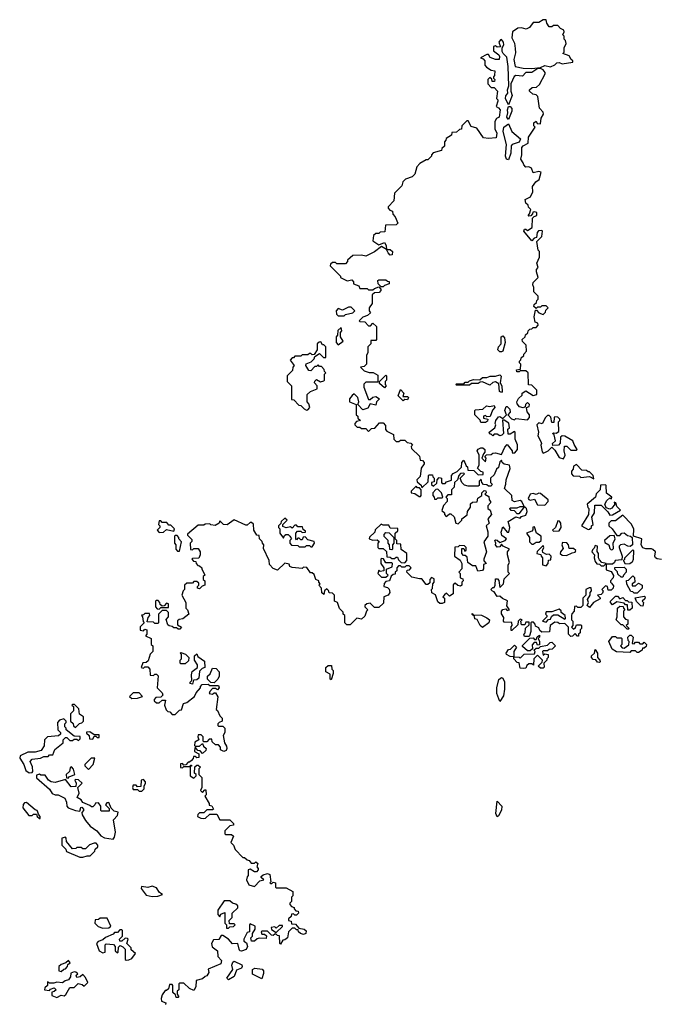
# Model space of a CAD drawing. Extents: x 2472589 to 2662339, y 701009 to 849030.
# Tile 309 of 406: x 2605178 to 2609595, y 709434 to 716250. Entities that reach past the tile are written whole.
import ezdxf

# ---------------------------------------------------------------- set-up
doc = ezdxf.new("R2010")
doc.units = 0

msp = doc.modelspace()

# ---------------------------------------------------------------- linework, layer by layer
at = {"layer": '0CON05XD'}
for points in [[(2608725, 715912.5), (2608785, 715920), (2608815, 715932.5), (2608856.1, 715923.9), (2608885, 715937.5), (2608898.3, 715951.7), (2608915, 715952.5), (2608935, 715943.3), (2609010, 715955), (2609010, 715965), (2608997.5, 715975), (2608985, 716000), (2608940, 716015), (2608950, 716025), (2608950, 716055), (2608962.5, 716085), (2608960, 716105), (2608950, 716115), (2608950, 716135), (2608940, 716145), (2608950, 716165), (2608948.3, 716178.3), (2608925, 716190), (2608905, 716210), (2608875, 716210), (2608865, 716200), (2608845, 716200), (2608830, 716225), (2608825, 716250), (2608805, 716250), (2608775, 716230), (2608735, 716230), (2608710, 716195), (2608686.4, 716183.6), (2608655, 716192.5), (2608628.3, 716191.7), (2608592.5, 716165), (2608586.7, 716125), (2608606.4, 716086.4), (2608611.2, 716051.2), (2608611.7, 716021.7), (2608602, 715975), (2608610, 715925), (2608665, 715913.8), (2608725, 715912.5)], [(2607965, 713010), (2608008.3, 713051.7), (2608010, 713095), (2608015, 713100), (2608038.3, 713098.3), (2608040, 713085), (2608050, 713075), (2608048.3, 713051.7), (2608030, 713045), (2608031.7, 713031.7), (2608045, 713020), (2608068.3, 713041.7), (2608070, 713065), (2608085, 713080), (2608100, 713075), (2608100, 713045), (2608105, 713040), (2608125, 713040), (2608135, 713050), (2608168.3, 713061.7), (2608170, 713095), (2608180.7, 713109.3), (2608208.3, 713121.7), (2608238.3, 713151.7), (2608240, 713185), (2608255, 713200), (2608271.7, 713161.7), (2608280, 713155), (2608281.7, 713131.7), (2608325, 713130), (2608355, 713100), (2608388.3, 713101.7), (2608388.3, 713118.3), (2608371.7, 713121.7), (2608350, 713145), (2608360, 713165), (2608360, 713235), (2608347.5, 713265), (2608353.6, 713276.4), (2608373, 713287), (2608387, 713287), (2608400, 713275), (2608400, 713255), (2608390, 713245), (2608380, 713215), (2608405, 713190), (2608410, 713215), (2608400, 713225), (2608411.7, 713238.3), (2608445, 713240), (2608455, 713250), (2608475, 713252.5), (2608515, 713240), (2608539.3, 713290.7), (2608555, 713310), (2608590, 713265), (2608590, 713255), (2608595, 713250), (2608608.3, 713251.7), (2608627.5, 713275), (2608627, 713307), (2608610, 713345), (2608610, 713395), (2608605, 713400), (2608575, 713380), (2608561.7, 713381.7), (2608560, 713415), (2608570, 713425), (2608566.4, 713456.4), (2608535, 713477.5), (2608523, 713477), (2608530, 713385), (2608517, 713373), (2608505, 713370), (2608485, 713380), (2608465, 713380), (2608455, 713370), (2608445, 713380), (2608435, 713380), (2608430, 713395), (2608470, 713425), (2608477.5, 713445), (2608472.5, 713455), (2608477.5, 713475), (2608495, 713500), (2608505, 713502.5), (2608525, 713490), (2608550, 713515), (2608538.8, 713545), (2608548.3, 713571.7), (2608555, 713572.5), (2608573.6, 713553.6), (2608576.4, 713533.6), (2608560, 713515), (2608585, 713487.5), (2608605, 713480), (2608615, 713490), (2608695, 713480), (2608710, 713495), (2608710, 713515), (2608692.5, 713535), (2608690, 713565), (2608708.3, 713571.7), (2608710, 713585), (2608695, 713600), (2608683, 713587), (2608680, 713570), (2608665, 713562.5), (2608639.3, 713569.3), (2608625, 713590), (2608622.5, 713605), (2608633, 713627), (2608658.3, 713651.7), (2608660, 713665), (2608685, 713680), (2608735, 713647.5), (2608760, 713655), (2608760, 713685), (2608725, 713720), (2608703, 713723), (2608700, 713805), (2608685, 713820), (2608645, 713820), (2608637, 713813), (2608623, 713813), (2608620, 713825), (2608648.3, 713831.7), (2608650, 713865), (2608640, 713875), (2608640, 713885), (2608650, 713895), (2608651.7, 713908.3), (2608670, 713925), (2608670, 713935), (2608690, 713955), (2608687, 713997), (2608661.7, 714021.7), (2608660, 714035), (2608680, 714055), (2608681.7, 714068.3), (2608698.3, 714081.7), (2608700, 714095), (2608711.7, 714108.3), (2608725, 714110), (2608735, 714120), (2608755, 714120), (2608770, 714135), (2608768.3, 714148.3), (2608750, 714155), (2608742.5, 714192.5), (2608751.7, 714238.3), (2608758.3, 714238.3), (2608775, 714220), (2608805, 714210), (2608820, 714225), (2608821.7, 714238.3), (2608840, 714255), (2608825, 714270), (2608795, 714270), (2608785, 714260), (2608765, 714260), (2608755, 714250), (2608740, 714265), (2608741.7, 714278.3), (2608758.3, 714291.7), (2608760, 714305), (2608770, 714315), (2608770, 714335), (2608740, 714365), (2608740, 714395), (2608732.5, 714415), (2608735, 714430), (2608770, 714465), (2608757.5, 714505), (2608758.3, 714521.7), (2608770, 714535), (2608760, 714565), (2608780, 714605), (2608780, 714645), (2608770, 714655), (2608760, 714715), (2608795, 714750), (2608800, 714785), (2608795, 714790), (2608771.7, 714788.3), (2608762.5, 714777.5), (2608758.3, 714741.7), (2608741.7, 714738.3), (2608725, 714720), (2608670, 714785), (2608675, 714800), (2608685, 714800), (2608695, 714790), (2608728.3, 714811.7), (2608730, 714875), (2608741.7, 714888.3), (2608760, 714895), (2608760, 714915), (2608745, 714920), (2608731.7, 714918.3), (2608730, 714905), (2608718.3, 714891.7), (2608705, 714890), (2608700, 714895), (2608710, 714905), (2608720, 714935), (2608701.7, 714951.7), (2608700, 714965), (2608685, 714980), (2608680, 715005), (2608717, 715023), (2608731.7, 715058.3), (2608730, 715095), (2608753.3, 715126.7), (2608777, 715143), (2608790, 715195), (2608775, 715200), (2608735, 715190), (2608723, 715223), (2608705, 715232.5), (2608685, 715230), (2608670, 715245), (2608665, 715260), (2608650, 715285), (2608657.5, 715315), (2608657.5, 715365), (2608665, 715377.5), (2608700, 715395), (2608703, 715437), (2608750, 715505), (2608740, 715515), (2608740, 715535), (2608755, 715547.5), (2608761.7, 715531.7), (2608785, 715530), (2608791.2, 715568.8), (2608807.5, 715595), (2608805, 715610), (2608778.3, 715638.3), (2608768.3, 715718.3), (2608755, 715730), (2608733.6, 715733.6), (2608710, 715755), (2608710, 715765), (2608728.3, 715781.7), (2608757.5, 715782.5), (2608778.3, 715801.7), (2608817.5, 715875), (2608817.5, 715885), (2608805, 715902.5), (2608785, 715912.5), (2608768.3, 715911.7), (2608726.4, 715883.6), (2608685, 715883.3), (2608661.7, 715858.3), (2608615, 715864), (2608602.9, 715857.1), (2608580, 715805), (2608580, 715755), (2608590, 715725), (2608565, 715660), (2608543.3, 715705), (2608546.4, 715723.6), (2608559.3, 715740.7), (2608557.5, 715765), (2608567.5, 715792.5), (2608562.5, 715925), (2608551.7, 715991.7), (2608526.2, 716016.2), (2608520.7, 716030.7), (2608520, 716055), (2608532.5, 716075), (2608530, 716095), (2608515, 716112.5), (2608508.3, 716111.7), (2608497.5, 716095), (2608508.3, 716061.7), (2608485, 716060), (2608475, 716070), (2608460, 716065), (2608460, 716035), (2608497, 716007), (2608502.5, 715995), (2608500, 715975), (2608475, 715973.3), (2608438.3, 715988.3), (2608425, 716010), (2608415, 716010), (2608370, 715985), (2608388.3, 715978.3), (2608400, 715965), (2608400, 715935), (2608411.7, 715921.7), (2608445, 715900), (2608470, 715895), (2608467, 715863), (2608460, 715855), (2608460, 715845), (2608470, 715835), (2608468.3, 715821.7), (2608451.7, 715821.7), (2608448.3, 715838.3), (2608435, 715850), (2608420, 715835), (2608420, 715805), (2608445, 715780), (2608465, 715780), (2608487.5, 715755), (2608480, 715705), (2608490, 715695), (2608490, 715685), (2608478.3, 715648.3), (2608495, 715640), (2608506.7, 715625), (2608500, 715575), (2608480, 715565), (2608470, 715545), (2608470, 715495), (2608482.5, 715465), (2608478.3, 715431.7), (2608425, 715426.7), (2608391.7, 715431.7), (2608345, 715500), (2608305, 715510), (2608285, 715550), (2608275, 715550), (2608240, 715515), (2608238.3, 715491.7), (2608225, 715490), (2608205, 715472.5), (2608171.7, 715468.3), (2608168.3, 715451.7), (2608131.7, 715428.3), (2608130, 715415), (2608120, 715405), (2608120, 715375), (2608101.7, 715358.3), (2608100, 715345), (2608041.7, 715328.3), (2608030, 715315), (2608030, 715305), (2608005, 715280), (2607995, 715280), (2607950, 715255), (2607928.3, 715231.7), (2607915, 715180), (2607897, 715163), (2607850, 715145), (2607833, 715127), (2607825, 715100), (2607775, 715050), (2607770, 714995), (2607730, 714955), (2607730, 714945), (2607741.7, 714931.7), (2607760, 714925), (2607763, 714903), (2607780, 714885), (2607798.3, 714841.7), (2607785, 714830), (2607711.7, 714828.3), (2607708.3, 714781.7), (2607675, 714780), (2607665, 714770), (2607645, 714770), (2607630, 714755), (2607625, 714720), (2607665, 714692.5), (2607705, 714707.5), (2607717, 714687), (2607720, 714660), (2607745, 714660), (2607760, 714645), (2607758.3, 714621.7), (2607745, 714620), (2607730, 714635), (2607720, 714660), (2607685, 714680), (2607635, 714642.5), (2607577, 714613), (2607545, 714620), (2607485, 714617.5), (2607450, 714585), (2607450, 714575), (2607435, 714560), (2607375, 714560), (2607365, 714570), (2607345, 714570), (2607331.7, 714558.3), (2607330, 714545), (2607400, 714475), (2607400, 714465), (2607447, 714443), (2607478.3, 714448.3), (2607490, 714435), (2607491.7, 714421.7), (2607528.3, 714408.3), (2607535, 714390), (2607585, 714390), (2607595, 714380), (2607625, 714380), (2607635, 714390), (2607665, 714400), (2607680, 714385), (2607680, 714375), (2607668.3, 714361.7), (2607635, 714360), (2607620, 714345), (2607620, 714285), (2607600, 714255), (2607600, 714235), (2607608.3, 714221.7), (2607588.3, 714201.7), (2607555, 714190), (2607530, 714165), (2607535, 714160), (2607568.3, 714158.3), (2607595, 714130), (2607608.3, 714131.7), (2607625, 714150), (2607650, 714125), (2607650, 714035), (2607645, 714030), (2607611.7, 714028.3), (2607610, 714005), (2607590, 713985), (2607590, 713945), (2607580, 713925), (2607580, 713865), (2607565, 713850), (2607540, 713845), (2607565, 713820), (2607598.3, 713808.3), (2607627.5, 713807.5), (2607658.3, 713788.3), (2607658.3, 713741.7), (2607575, 713740), (2607563, 713727), (2607562.5, 713705), (2607595, 713620), (2607605, 713620), (2607623.9, 713636.1), (2607645, 713642.5), (2607670, 713625), (2607650, 713605), (2607645, 713582.5), (2607605, 713590), (2607589.3, 713560.7), (2607555, 713550), (2607520, 713585), (2607527.5, 713605), (2607520, 713635), (2607495, 713660), (2607480.7, 713649.3), (2607462.5, 713625), (2607462.5, 713605), (2607510, 713585), (2607510, 713515), (2607520, 713505), (2607521.7, 713491.7), (2607540, 713475), (2607511.7, 713468.3), (2607500, 713455), (2607500, 713445), (2607515, 713430), (2607535, 713430), (2607545, 713420), (2607575, 713420), (2607595, 713400), (2607615, 713420), (2607638.3, 713421.7), (2607671.7, 713458.3), (2607695, 713460), (2607711.7, 713441.7), (2607713, 713413), (2607721.7, 713401.7), (2607768.3, 713378.3), (2607770, 713345), (2607785, 713330), (2607805, 713330), (2607815, 713340), (2607845, 713340), (2607863, 713323), (2607888.3, 713318.3), (2607900, 713305), (2607890, 713295), (2607891.7, 713281.7), (2607948.3, 713228.3), (2607951.7, 713201.7), (2607968.3, 713198.3), (2607980, 713185), (2607980, 713175), (2607960, 713145), (2607951.7, 713088.3), (2607930, 713065), (2607931.7, 713051.7), (2607958.3, 713028.3), (2607965, 713010)], [(2608565, 715560), (2608553.3, 715575), (2608560, 715605), (2608557.5, 715625), (2608565, 715650), (2608575, 715650), (2608587.5, 715635), (2608586.7, 715616.7), (2608565, 715560)], [(2608565, 715280), (2608550, 715285), (2608543.3, 715305), (2608550, 715385), (2608526.2, 715475), (2608532.5, 715505), (2608565, 715530), (2608586.7, 715475), (2608647.5, 715425), (2608638.3, 715401.7), (2608590, 715385), (2608583, 715377), (2608580, 715325), (2608565, 715280)], [(2607695, 714400), (2607681.7, 714401.7), (2607661.7, 714421.7), (2607660, 714445), (2607665, 714450), (2607715, 714450), (2607725, 714440), (2607738.3, 714438.3), (2607738.3, 714421.7), (2607705, 714410), (2607695, 714400)], [(2607425, 714200), (2607435, 714210), (2607485, 714220), (2607500, 714235), (2607475, 714260), (2607455, 714260), (2607415, 714240), (2607385, 714250), (2607370, 714235), (2607371.7, 714211.7), (2607385, 714200), (2607425, 714200)], [(2607385, 714000), (2607420, 714025), (2607400, 714055), (2607400, 714085), (2607410, 714095), (2607405, 714120), (2607381.7, 714098.3), (2607380, 714065), (2607370, 714055), (2607370, 714015), (2607385, 714000)], [(2607165, 713547.5), (2607175, 713550), (2607187.5, 713565), (2607181.7, 713591.7), (2607170, 713605), (2607170, 713655), (2607193, 713677), (2607240, 713695), (2607240, 713715), (2607220, 713735), (2607221.7, 713748.3), (2607235, 713760), (2607262.5, 713742.5), (2607285, 713750), (2607290, 713755), (2607290, 713795), (2607300, 713805), (2607290, 713815), (2607288.3, 713828.3), (2607268.3, 713848.3), (2607255, 713850), (2607245, 713860), (2607235, 713850), (2607221.7, 713848.3), (2607195, 713820), (2607181.7, 713821.7), (2607160, 713855), (2607161.7, 713868.3), (2607198.3, 713881.7), (2607218.3, 713901.7), (2607221.7, 713918.3), (2607255, 713940), (2607281.7, 713911.7), (2607298.3, 713911.7), (2607300, 713985), (2607285, 714000), (2607275, 714000), (2607265, 714020), (2607251.7, 714018.3), (2607240, 714005), (2607240, 713965), (2607218.3, 713931.7), (2607205, 713930), (2607195, 713940), (2607185, 713940), (2607175, 713930), (2607135, 713930), (2607125, 713920), (2607085, 713920), (2607075, 713910), (2607065, 713910), (2607053, 713893), (2607080, 713855), (2607070, 713845), (2607068.3, 713821.7), (2607030, 713785), (2607030, 713745), (2607060, 713715), (2607061.7, 713621.7), (2607078.3, 713618.3), (2607111.7, 713581.7), (2607125, 713580), (2607150, 713555), (2607165, 713547.5)], [(2608515, 713950), (2608505, 713950), (2608490, 713965), (2608494.1, 713985.9), (2608512.5, 714005), (2608512.5, 714055), (2608525, 714062.5), (2608537.3, 714047.3), (2608540, 714015), (2608523.8, 713956.2), (2608515, 713950)], [(2607705, 713702.5), (2607671.7, 713731.7), (2607670, 713745), (2607715, 713790), (2607720, 713785), (2607720, 713755), (2607710, 713745), (2607710, 713725), (2607717.5, 713715), (2607705, 713702.5)], [(2608515, 713670), (2608502.5, 713675), (2608498.3, 713728.3), (2608475, 713742.5), (2608455, 713737.5), (2608435, 713720), (2608385, 713742.5), (2608368.3, 713741.7), (2608355, 713732.5), (2608308.3, 713731.7), (2608295, 713720), (2608205, 713720), (2608200, 713725), (2608205, 713730), (2608255, 713730), (2608265, 713740), (2608285, 713740), (2608295, 713750), (2608320.7, 713759.3), (2608365, 713757.5), (2608385, 713772.5), (2608415, 713772.5), (2608437, 713783), (2608475, 713782.5), (2608505, 713792.5), (2608513, 713783), (2608507.5, 713735), (2608517.5, 713715), (2608520, 713675), (2608515, 713670)], [(2607835, 713612.5), (2607800, 713645), (2607815, 713690), (2607840, 713665), (2607831.7, 713641.7), (2607865, 713642.5), (2607872.5, 713635), (2607865, 713617.5), (2607845, 713620), (2607835, 713612.5)], [(2608371.7, 713461.7), (2608368.3, 713478.3), (2608330, 713515), (2608330, 713545), (2608335, 713550), (2608387, 713553), (2608412.5, 713577.5), (2608435, 713572.5), (2608465, 713580), (2608470, 713565), (2608453, 713547), (2608436.4, 713503.6), (2608415, 713500), (2608405, 713510), (2608390, 713505), (2608391.7, 713491.7), (2608420, 713485), (2608418.3, 713471.7), (2608405, 713462.5), (2608371.7, 713461.7)], [(2608945, 713210), (2608957.5, 713235), (2608950, 713265), (2608951.7, 713298.3), (2608968.3, 713298.3), (2608995, 713270), (2609035, 713270), (2609040, 713275), (2609018.3, 713308.3), (2609010, 713335), (2608955, 713367.5), (2608935, 713370), (2608925, 713360), (2608921.7, 713318.3), (2608910, 713305), (2608871.7, 713301.7), (2608870, 713315), (2608890, 713335), (2608880, 713375), (2608870, 713385), (2608875, 713390), (2608895, 713387.5), (2608911.7, 713398.3), (2608910, 713465), (2608920, 713475), (2608920, 713485), (2608905, 713497.5), (2608885, 713500), (2608880, 713495), (2608878.3, 713461.7), (2608865, 713462.5), (2608858.3, 713498.3), (2608845, 713510), (2608835, 713510), (2608820, 713495), (2608798.3, 713451.7), (2608775, 713460), (2608760, 713445), (2608772.5, 713395), (2608768.3, 713368.3), (2608789.3, 713329.3), (2608792.5, 713315), (2608787.5, 713305), (2608798.3, 713258.3), (2608805, 713250), (2608817, 713253), (2608840, 713265), (2608865, 713290), (2608885, 713270), (2608915, 713220), (2608945, 713210)], [(2609625, 712512.5), (2609595, 712516.7), (2609582.5, 712525), (2609577.5, 712535), (2609582.5, 712565), (2609565, 712582.5), (2609555, 712587.5), (2609515, 712586), (2609494.2, 712594.2), (2609483.3, 712615), (2609486.7, 712656.7), (2609430, 712675), (2609433, 712723), (2609417, 712757), (2609355, 712820), (2609305, 712780), (2609275, 712780), (2609260, 712765), (2609260, 712745), (2609282.5, 712725), (2609315, 712680), (2609335, 712680), (2609350, 712695), (2609365, 712697.5), (2609388.3, 712678.3), (2609410, 712675), (2609420, 712665), (2609422.5, 712615), (2609406.7, 712603.3), (2609390, 712605), (2609365, 712620), (2609340, 712615), (2609330, 712605), (2609330, 712595), (2609352.5, 712535), (2609348.3, 712511.7), (2609303, 712507), (2609298.3, 712491.7), (2609285, 712480), (2609240, 712480), (2609241.7, 712441.7), (2609275, 712430), (2609291.7, 712401.7), (2609290, 712385), (2609270, 712365), (2609270, 712355), (2609278.3, 712348.3), (2609291.7, 712331.7), (2609290, 712315), (2609275, 712300), (2609255, 712300), (2609250, 712325), (2609235, 712330), (2609210, 712305), (2609220, 712295), (2609215, 712280), (2609205, 712270), (2609180, 712265), (2609198.3, 712248.3), (2609198.3, 712241.7), (2609153.6, 712216.4), (2609125, 712180), (2609110, 712195), (2609117.5, 712215), (2609112.5, 712235), (2609130, 712265), (2609130, 712285), (2609140, 712295), (2609137.5, 712317.5), (2609123, 712317), (2609100, 712305), (2609100, 712265), (2609080, 712245), (2609080, 712195), (2609065, 712180), (2609045, 712180), (2609035, 712190), (2609021.7, 712188.3), (2609020, 712155), (2609003, 712137), (2609000, 712125), (2609000, 712095), (2609010, 712085), (2609010, 712055), (2609000, 712045), (2609015, 712030), (2609028.3, 712041.7), (2609035, 712060), (2609065, 712060), (2609070, 712055), (2609070, 712035), (2609060, 712025), (2609060, 712005), (2609050, 711995), (2609048.3, 711981.7), (2609041.7, 711981.7), (2609025, 712000), (2609008.3, 711981.7), (2608995, 711980), (2608980, 711995), (2608980, 712045), (2608955, 712070), (2608918.3, 712068.3), (2608905, 712077.5), (2608885, 712080), (2608853, 712057), (2608848.3, 712011.7), (2608795, 712010), (2608781.7, 712021.7), (2608775, 712040), (2608751.7, 712051.7), (2608750, 712065), (2608738.3, 712078.3), (2608725, 712080), (2608720, 712075), (2608720, 712015), (2608710, 711985), (2608705, 711980), (2608675, 711980), (2608670, 711995), (2608680, 712005), (2608682.5, 712037.5), (2608708.3, 712061.7), (2608708.3, 712078.3), (2608685, 712080), (2608678.3, 712061.7), (2608655, 712060), (2608650, 712085), (2608660, 712095), (2608645, 712100), (2608630, 712085), (2608628.3, 712061.7), (2608588.3, 712021.7), (2608581.7, 712021.7), (2608583, 712047), (2608590, 712055), (2608587, 712077), (2608535, 712080), (2608530, 712085), (2608531.7, 712111.7), (2608516.4, 712136.4), (2608516.7, 712155), (2608525, 712167.5), (2608545, 712172.5), (2608555, 712160), (2608570, 712165), (2608552.5, 712192.5), (2608557.5, 712227.5), (2608523, 712243), (2608505, 712260), (2608485, 712257.5), (2608465, 712290), (2608453, 712293), (2608442.5, 712305), (2608455, 712320), (2608465, 712320), (2608472.5, 712335), (2608475, 712380), (2608488.3, 712378.3), (2608497, 712367), (2608505, 712320), (2608530, 712345), (2608535, 712380), (2608570, 712415), (2608562.5, 712425), (2608562.5, 712475), (2608571.7, 712491.7), (2608557.5, 712545), (2608557.5, 712565), (2608570, 712585), (2608526.4, 712606.4), (2608515, 712620), (2608505, 712600), (2608485, 712597.5), (2608473.6, 712613.6), (2608476.7, 712626.7), (2608470, 712645), (2608475, 712650), (2608485, 712646.7), (2608505, 712630), (2608540, 712645), (2608550, 712655), (2608518.8, 712678.8), (2608512.5, 712702.5), (2608525, 712740), (2608555, 712702.5), (2608567, 712703), (2608572.5, 712735), (2608562.5, 712775), (2608615, 712807.5), (2608645, 712800), (2608655, 712810), (2608685, 712820), (2608693.3, 712845), (2608690, 712865), (2608675, 712880), (2608635, 712830), (2608625, 712830), (2608605, 712850), (2608581.7, 712851.7), (2608572.5, 712865), (2608575, 712870), (2608625, 712870), (2608645, 712880), (2608670, 712880), (2608670, 712885), (2608657.5, 712915), (2608645, 712922.5), (2608605, 712912.5), (2608590.7, 712920.7), (2608587.5, 712955), (2608537.5, 713005), (2608546.7, 713035), (2608547.5, 713065), (2608576.4, 713143.6), (2608570, 713165), (2608534, 713174), (2608520, 713185), (2608515, 713200), (2608505, 713190), (2608495, 713150), (2608481.7, 713138.3), (2608465, 713100), (2608440, 713075), (2608440, 713045), (2608450, 713035), (2608445, 713020), (2608425, 713020), (2608415, 713030), (2608391.7, 713031.7), (2608380, 713045), (2608375, 713070), (2608360, 713055), (2608360, 713025), (2608355, 713020), (2608285, 713020), (2608258.3, 713028.3), (2608240, 713045), (2608230, 713075), (2608260, 713105), (2608255, 713110), (2608231.7, 713108.3), (2608220, 713095), (2608210, 713065), (2608190, 713045), (2608187, 713013), (2608170, 712995), (2608168.3, 712961.7), (2608145, 712960), (2608130, 712945), (2608140, 712935), (2608140, 712915), (2608113, 712887), (2608102.5, 712852.5), (2608120, 712835), (2608120, 712825), (2608131.7, 712811.7), (2608141.7, 712818.3)], [(2609155, 713072.5), (2609150, 713095), (2609125, 713120), (2609115, 713120), (2609105, 713130), (2609071.7, 713131.7), (2609035, 713170), (2609015, 713160), (2609011.7, 713138.3), (2609000, 713125), (2609000, 713105), (2609013, 713093), (2609055, 713090), (2609065, 713080), (2609125, 713087.5), (2609155, 713072.5)], [(2608141.7, 712818.3), (2608155, 712830), (2608165, 712830), (2608188.3, 712808.3), (2608200, 712765), (2608215, 712760), (2608240, 712785), (2608240, 712795), (2608277, 712823), (2608280, 712845), (2608300, 712875), (2608301.7, 712898.3), (2608315, 712910), (2608348.3, 712911.7), (2608351.7, 712938.3), (2608380, 712955), (2608380, 712975), (2608395, 712990), (2608408.3, 712988.3), (2608410, 712975), (2608400, 712965), (2608428.3, 712948.3), (2608430, 712925), (2608440, 712915), (2608440, 712905), (2608420, 712885), (2608420, 712865), (2608437.5, 712855), (2608447.5, 712825), (2608420, 712795), (2608430, 712765), (2608410, 712745), (2608420, 712705), (2608420, 712675), (2608393.3, 712635), (2608412.5, 712565), (2608392.5, 712515), (2608393, 712503), (2608410, 712485), (2608391.7, 712478.3), (2608391.7, 712448.3), (2608383, 712437), (2608351.7, 712431.7), (2608338.3, 712468.3), (2608315, 712470), (2608281.7, 712491.7), (2608278.3, 712528.3), (2608265, 712540), (2608251.7, 712541.7), (2608240, 712555), (2608241.7, 712588.3), (2608255, 712590), (2608261.7, 712571.7), (2608270, 712575), (2608270, 712595), (2608258.3, 712608.3), (2608225, 712610), (2608215, 712600), (2608191.7, 712598.3), (2608190, 712535), (2608228.3, 712508.3), (2608240, 712485), (2608241.7, 712448.3), (2608220, 712425), (2608230, 712415), (2608230, 712385), (2608248.3, 712378.3), (2608250, 712365), (2608240, 712355), (2608240, 712335), (2608231.7, 712328.3), (2608213, 712333), (2608195, 712350), (2608181.7, 712338.3), (2608180, 712275), (2608155, 712260), (2608135, 712280), (2608121.7, 712268.3), (2608110, 712255), (2608120, 712245), (2608120, 712215), (2608105, 712207.5), (2608088.3, 712208.3), (2608075, 712220), (2608058.3, 712268.3), (2608033, 712283), (2608030, 712305), (2608037, 712313), (2608040, 712345), (2608050, 712355), (2608048.3, 712378.3), (2608031.7, 712388.3), (2608020, 712375), (2608018.3, 712351.7), (2608005, 712340), (2607995, 712340), (2607965, 712380), (2607948.3, 712378.3), (2607895, 712390), (2607860, 712425), (2607861.7, 712438.3), (2607878.3, 712441.7), (2607890, 712455), (2607875, 712470), (2607855, 712470), (2607845, 712460), (2607825, 712460), (2607815, 712470), (2607801.7, 712468.3), (2607790, 712455), (2607790, 712435), (2607780, 712425), (2607778.3, 712411.7), (2607765, 712410), (2607751.7, 712398.3), (2607740, 712365), (2607715, 712360), (2607703, 712347), (2607700, 712325), (2607725, 712320), (2607736.7, 712306.7), (2607742.5, 712285), (2607730, 712265), (2607700, 712255), (2607698.3, 712211.7), (2607665, 712180), (2607635, 712180), (2607605, 712210), (2607583, 712207), (2607570, 712195), (2607570, 712185), (2607590, 712165), (2607580, 712155), (2607568.3, 712121.7), (2607545, 712100), (2607513, 712107), (2607468.3, 712061.7), (2607445, 712060), (2607430, 712075), (2607430, 712125), (2607420, 712135), (2607418.3, 712148.3), (2607393, 712173), (2607380, 712215), (2607360, 712225), (2607360, 712265), (2607345, 712280), (2607321.7, 712281.7), (2607318.3, 712298.3), (2607305, 712310), (2607290, 712295), (2607285, 712270), (2607271.7, 712281.7), (2607270, 712315), (2607250, 712335), (2607260, 712345), (2607250, 712355), (2607250, 712365), (2607230, 712375), (2607218.3, 712408.3), (2607205, 712420), (2607191.7, 712421.7), (2607168.3, 712458.3), (2607145, 712460), (2607135, 712450), (2607065, 712457.5), (2607050, 712465), (2607045, 712480), (2607015, 712487.5), (2606965, 712440), (2606935, 712450), (2606908.3, 712478.3), (2606907, 712507), (2606868.3, 712588.3), (2606870, 712615), (2606860, 712625), (2606858.3, 712638.3), (2606840, 712655), (2606838.3, 712678.3), (2606821.7, 712681.7), (2606800, 712715), (2606798.3, 712758.3), (2606785, 712770), (2606775, 712770), (2606755, 712750), (2606745, 712750), (2606665, 712787.5), (2606615, 712752.5), (2606590, 712755), (2606565, 712780), (2606560, 712765), (2606531.7, 712748.3), (2606503, 712753), (2606495, 712760), (2606463, 712757), (2606455, 712750), (2606415, 712750), (2606341.7, 712688.3), (2606341.7, 712681.7), (2606371.7, 712651.7), (2606371.7, 712638.3), (2606360, 712625), (2606361.7, 712581.7), (2606375, 712580), (2606385, 712590), (2606415, 712590), (2606427.5, 712565), (2606427.5, 712545), (2606418.3, 712521.7), (2606375, 712520), (2606370, 712515), (2606381.7, 712501.7), (2606398.3, 712498.3), (2606400, 712485), (2606411.7, 712471.7), (2606425, 712470), (2606440, 712455), (2606440, 712445), (2606457, 712417), (2606460, 712405), (2606450, 712395), (2606450, 712375), (2606460, 712365), (2606460, 712335), (2606441.7, 712328.3), (2606425, 712310), (2606410, 712315), (2606410, 712325), (2606420, 712335), (2606418.3, 712348.3), (2606405, 712360), (2606385, 712360), (2606375, 712350), (2606335, 712350), (2606320, 712335), (2606320, 712305), (2606310, 712295), (2606302.5, 712265), (2606330, 712215), (2606330, 712175), (2606340, 712165), (2606350, 712135), (2606308.3, 712101.7), (2606283, 712097), (2606271.7, 712088.3), (2606271.7, 712061.7), (2606300, 712045), (2606288.3, 712031.7), (2606275, 712030), (2606265, 712040), (2606245, 712040), (2606235, 712050), (2606213, 712053), (2606205, 712060), (2606192.5, 712097.5), (2606210, 712115), (2606210, 712145), (2606195, 712160), (2606165, 712160), (2606140, 712135), (2606140, 712075), (2606135, 712070), (2606115, 712070), (2606105, 712080), (2606061.7, 712081.7), (2606068.3, 712111.7), (2606080, 712125), (2606078.3, 712138.3), (2606045, 712140), (2606035, 712130), (2606021.7, 712128.3), (2606030, 712115), (2606033, 712083), (2606040, 712075), (2606013, 712047), (2606013, 712023), (2606035, 712020), (2606045, 712030), (2606060, 712025), (2606060, 711995), (2606050, 711985), (2606090, 711965), (2606090, 711925), (2606100, 711915), (2606100, 711875), (2606083.3, 711856.7), (2606068.3, 711811.7), (2606055, 711800), (2606031.7, 711798.3), (2606020, 711765), (2606035, 711760), (2606045, 711770), (2606065, 711770), (2606080, 711755), (2606081.7, 711711.7), (2606105, 711710), (2606115, 711720), (2606125, 711720), (2606138.3, 711708.3), (2606130, 711625), (2606165, 711590), (2606170, 711575), (2606155, 711560), (2606121.7, 711558.3), (2606110, 711545), (2606110, 711535), (2606125, 711520), (2606145, 711520), (2606165, 711540), (2606188.3, 711538.3), (2606182.5, 711505), (2606193, 711473), (2606205, 711460), (2606218.3, 711458.3), (2606235, 711440), (2606255, 711440), (2606285, 711470), (2606298.3, 711471.7), (2606313.6, 711516.4), (2606337, 711523), (2606390, 711565), (2606400, 711590), (2606430, 711625), (2606430, 711635), (2606441.7, 711648.3), (2606485, 711650), (2606495, 711640), (2606555, 711640), (2606560, 711625), (2606548.3, 711611.7), (2606535, 711620), (2606515, 711620), (2606495, 711600), (2606490, 711585), (2606515, 711580), (2606525, 711590), (2606535, 711590), (2606551.7, 711561.7), (2606540, 711475), (2606548.3, 711468.3), (2606565, 711430), (2606580, 711415), (2606580, 711395), (2606560, 711385), (2606550, 711375), (2606550, 711365), (2606555, 711360), (2606585, 711360), (2606600, 711345), (2606600, 711315), (2606587.5, 711295), (2606597.5, 711245), (2606611.7, 711221.7), (2606612.5, 711205), (2606608.3, 711191.7), (2606593, 711183), (2606570, 711195), (2606570, 711215), (2606555, 711230), (2606535, 711230), (2606511.7, 711251.7), (2606508.3, 711268.3), (2606491.7, 711268.3), (2606475, 711250), (2606455, 711250), (2606450, 711255), (2606450, 711285), (2606435, 711300), (2606415, 711300), (2606412.5, 711285), (2606420, 711265), (2606391.7, 711248.3), (2606390, 711225), (2606395, 711220), (2606425, 711220), (2606445, 711240), (2606451.7, 711221.7), (2606470, 711205), (2606468.3, 711191.7), (2606445, 711170), (2606428.3, 711188.3), (2606411.7, 711191.7), (2606398.3, 711208.3), (2606391.7, 711208.3), (2606390, 711185), (2606418.3, 711168.3), (2606418.3, 711141.7), (2606405, 711140), (2606395, 711150), (2606381.7, 711148.3), (2606380, 711135), (2606368.3, 711121.7), (2606355, 711110), (2606345, 711110), (2606328.3, 711091.7), (2606315, 711090), (2606305, 711100), (2606291.7, 711098.3), (2606293, 711073), (2606305, 711070), (2606315, 711080), (2606360, 711080), (2606361.7, 711088.3), (2606368.3, 711088.3), (2606368.3, 711081.7), (2606360, 711080), (2606360, 711015), (2606385, 711000), (2606400, 711015), (2606400, 711025), (2606390, 711035), (2606391.7, 711078.3), (2606405, 711090), (2606415, 711090), (2606430, 711075), (2606420, 711065), (2606420, 711025), (2606440, 711005), (2606440, 710935), (2606430, 710915), (2606445, 710900), (2606461.7, 710918.3), (2606468.3, 710918.3), (2606470, 710885), (2606460, 710875), (2606490, 710825), (2606491.7, 710811.7), (2606508.3, 710808.3), (2606520, 710785), (2606515, 710780), (2606475, 710780), (2606455, 710760), (2606425, 710760), (2606411.7, 710748.3), (2606410, 710735), (2606433, 710723), (2606455, 710720), (2606465, 710722.5), (2606495, 710750), (2606545, 710750), (2606565, 710710), (2606635, 710710), (2606660, 710685), (2606660, 710675), (2606635, 710670), (2606621.7, 710658.3), (2606600, 710635), (2606600, 710615), (2606605, 710610), (2606645, 710610), (2606658.3, 710598.3), (2606640, 710555), (2606660, 710535), (2606670, 710505), (2606725, 710450), (2606735, 710450), (2606753, 710433), (2606768.3, 710428.3), (2606781.7, 710411.7), (2606805, 710410), (2606815, 710420), (2606828.3, 710408.3), (2606820, 710385), (2606830, 710375), (2606830, 710365), (2606818.3, 710351.7), (2606805, 710350), (2606775, 710370), (2606760, 710365), (2606760, 710325), (2606753, 710317), (2606750, 710295), (2606765, 710260), (2606805, 710250), (2606841.7, 710288.3), (2606870, 710295), (2606851.7, 710311.7), (2606851.7, 710318.3), (2606865, 710330), (2606895, 710340), (2606911.7, 710331.7), (2606918.3, 710281.7)], [(2607955, 712950), (2607960, 712955), (2607960, 712995), (2607948.3, 713008.3), (2607935, 713010), (2607925, 713020), (2607890, 712985), (2607890, 712975), (2607915, 712970), (2607945, 712950), (2607955, 712950)], [(2608065, 712930), (2608075, 712940), (2608105, 712940), (2608110, 712945), (2608100, 712975), (2608075, 713000), (2608061.7, 712998.3), (2608040, 712975), (2608040, 712955), (2608050, 712945), (2608051.7, 712931.7), (2608065, 712930)], [(2609115, 712720), (2609125, 712722.5), (2609140, 712735), (2609140, 712745), (2609150, 712755), (2609142.5, 712805), (2609160, 712835), (2609161.7, 712888.3), (2609205, 712890), (2609253, 712843), (2609265, 712820), (2609285, 712822.5), (2609340, 712855), (2609315, 712880), (2609307.5, 712905), (2609295, 712910), (2609300, 712895), (2609280.5, 712869.5), (2609265, 712862.5), (2609241.7, 712871.7), (2609232.5, 712895), (2609245, 712922.5), (2609265, 712940), (2609277.5, 712932.5), (2609280, 712945), (2609243, 712973), (2609240, 713025), (2609235, 713030), (2609201.7, 713028.3), (2609200, 712995), (2609171.7, 712968.3), (2609167.5, 712945), (2609110, 712895), (2609113, 712873), (2609120, 712865), (2609117.5, 712825), (2609070, 712745), (2609115, 712720)], [(2608815, 712890), (2608840, 712915), (2608840, 712925), (2608785, 712970), (2608775, 712972.5), (2608755, 712962.5), (2608735, 712970), (2608713.9, 712966.1), (2608700, 712935), (2608705, 712927.5), (2608715, 712923.3), (2608745, 712930), (2608765, 712892.5), (2608815, 712890)], [(2606145, 712700), (2606175, 712702.5), (2606195, 712720), (2606245, 712710), (2606250, 712725), (2606225, 712750), (2606211.7, 712751.7), (2606198.3, 712768.3), (2606165, 712770), (2606155, 712780), (2606145, 712780), (2606140, 712755), (2606150, 712745), (2606150, 712735), (2606130, 712715), (2606145, 712700)], [(2607205, 712600), (2607220, 712625), (2607218.3, 712638.3), (2607175, 712650), (2607155, 712670), (2607141.7, 712668.3), (2607135, 712650), (2607125, 712650), (2607115, 712660), (2607105, 712660), (2607095, 712650), (2607090, 712655), (2607090, 712695), (2607101.7, 712708.3), (2607125, 712710), (2607135, 712700), (2607158.3, 712701.7), (2607158.3, 712708.3), (2607141.7, 712721.7), (2607138.3, 712738.3), (2607105, 712740), (2607095, 712750), (2607085, 712750), (2607065, 712730), (2607055, 712740), (2607025, 712732.5), (2607001.7, 712741.7), (2607000, 712755), (2607030, 712785), (2607015, 712800), (2606990, 712775), (2606988.3, 712761.7), (2606970, 712745), (2606970, 712735), (2606980, 712725), (2606980, 712695), (2607005, 712660), (2607011.7, 712678.3), (2607023, 712687), (2607037, 712687), (2607050, 712675), (2607060, 712655), (2607050, 712645), (2607050, 712625), (2607061.7, 712611.7), (2607105, 712610), (2607115, 712600), (2607155, 712600), (2607165, 712610), (2607185, 712610), (2607195, 712600), (2607205, 712600)], [(2608875, 712710), (2608915, 712712.5), (2608930, 712735), (2608927.5, 712765), (2608918.3, 712778.3), (2608905, 712780), (2608890, 712735), (2608870, 712715), (2608875, 712710)], [(2607845, 712490), (2607860, 712505), (2607860, 712555), (2607821.7, 712581.7), (2607818.3, 712618.3), (2607791.7, 712621.7), (2607790, 712645), (2607780, 712655), (2607780, 712695), (2607798.3, 712711.7), (2607798.3, 712728.3), (2607745, 712730), (2607735, 712750), (2607695, 712750), (2607681.7, 712758.3), (2607641.7, 712718.3), (2607638.3, 712701.7), (2607601.7, 712668.3), (2607600, 712655), (2607625, 712647.5), (2607655, 712650), (2607668.3, 712638.3), (2607660, 712625), (2607660, 712595), (2607665, 712590), (2607695, 712590), (2607718.3, 712568.3), (2607721.7, 712531.7), (2607745, 712530), (2607755, 712520), (2607775, 712520), (2607785, 712530), (2607795, 712530), (2607801.7, 712511.7), (2607821.7, 712491.7), (2607845, 712490)], [(2608735, 712620), (2608755, 712632.5), (2608777.5, 712632.5), (2608790, 712645), (2608790, 712675), (2608757.5, 712695), (2608745, 712740), (2608733, 712737), (2608731.7, 712718.3), (2608725, 712710), (2608690, 712695), (2608710, 712665), (2608710, 712635), (2608725, 712620), (2608735, 712620)], [(2606285, 712570), (2606300, 712635), (2606280, 712655), (2606280, 712665), (2606268.3, 712678.3), (2606255, 712680), (2606250, 712675), (2606250, 712625), (2606260, 712615), (2606260, 712585), (2606271.7, 712571.7), (2606285, 712570)], [(2607755, 712580), (2607741.7, 712581.7), (2607740, 712615), (2607730, 712625), (2607730, 712645), (2607702.5, 712672.5), (2607703, 712687), (2607715, 712700), (2607738.3, 712698.3), (2607770, 712665), (2607770, 712625), (2607760, 712615), (2607760, 712585), (2607755, 712580)], [(2609275, 712580), (2609285, 712582.5), (2609291.7, 712588.3), (2609290, 712625), (2609302.5, 712655), (2609295, 712680), (2609265, 712677.5), (2609230, 712645), (2609231.7, 712631.7), (2609260, 712615), (2609265, 712590), (2609275, 712580)], [(2608825, 712470), (2608840, 712485), (2608841.7, 712508.3), (2608858.3, 712511.7), (2608860, 712535), (2608845, 712550), (2608828.3, 712548.3), (2608801.7, 712561.7), (2608800, 712575), (2608810, 712595), (2608805, 712610), (2608761.7, 712568.3), (2608760, 712555), (2608788.3, 712548.3), (2608790, 712535), (2608800, 712525), (2608800, 712475), (2608825, 712470)], [(2608965, 712540), (2609005, 712560), (2609027, 712563), (2609030, 712575), (2609015, 712590), (2608985, 712590), (2608980, 712615), (2608968.3, 712628.3), (2608938.3, 712631.7), (2608932.5, 712615), (2608941.7, 712588.3), (2608923.9, 712566.1), (2608922.5, 712555), (2608935, 712542.5), (2608965, 712540)], [(2609225, 712470), (2609240, 712485), (2609211.7, 712491.7), (2609195, 712510), (2609187.5, 712525), (2609187.5, 712555), (2609178.3, 712568.3), (2609180, 712605), (2609165, 712610), (2609158.3, 712591.7), (2609145, 712580), (2609142.5, 712565), (2609160, 712545), (2609157.5, 712525), (2609165, 712500), (2609175, 712482.5), (2609195, 712480), (2609205, 712470), (2609225, 712470)], [(2609375, 712480), (2609360, 712505), (2609370, 712515), (2609370, 712525), (2609425, 712580), (2609430, 712575), (2609427.5, 712512.5), (2609420, 712495), (2609405, 712482.5), (2609375, 712480)], [(2607715, 712390), (2607730, 712405), (2607720, 712415), (2607720, 712445), (2607758.3, 712461.7), (2607760, 712485), (2607755, 712490), (2607715, 712490), (2607698.3, 712518.3), (2607685, 712520), (2607680, 712515), (2607680, 712485), (2607700, 712455), (2607700, 712435), (2607675, 712430), (2607665, 712440), (2607660, 712415), (2607685, 712390), (2607715, 712390)], [(2609355, 712390), (2609345, 712390), (2609321.7, 712411.7), (2609318.3, 712428.3), (2609300, 712445), (2609301.7, 712458.3), (2609365, 712460), (2609380, 712445), (2609380, 712425), (2609360, 712405), (2609355, 712390)], [(2609455, 712280), (2609435, 712280), (2609425, 712290), (2609411.7, 712291.7), (2609383, 712343), (2609381.7, 712368.3), (2609395, 712370), (2609425, 712400), (2609437.5, 712387.5), (2609440, 712355), (2609420, 712345), (2609421.7, 712331.7), (2609445, 712330), (2609465, 712350), (2609490, 712335), (2609490, 712315), (2609455, 712280)], [(2606145, 712170), (2606155, 712180), (2606208.3, 712181.7), (2606210, 712205), (2606195, 712210), (2606178.3, 712191.7), (2606165, 712190), (2606151.7, 712201.7), (2606150, 712215), (2606138.3, 712228.3), (2606125, 712230), (2606120, 712225), (2606120, 712185), (2606131.7, 712171.7), (2606145, 712170)], [(2609391.7, 712161.7), (2609388.3, 712198.3), (2609375, 712200), (2609365, 712210), (2609315, 712220), (2609285, 712200), (2609270, 712215), (2609270, 712225), (2609305, 712260), (2609318.3, 712258.3), (2609335, 712240), (2609355, 712250), (2609375, 712230), (2609385, 712230), (2609395, 712220), (2609418.3, 712218.3), (2609420, 712175), (2609405, 712162.5), (2609391.7, 712161.7)], [(2609495, 712190), (2609481.7, 712191.7), (2609451.7, 712221.7), (2609441.7, 712248.3), (2609505, 712260), (2609510, 712255), (2609508.3, 712241.7), (2609490, 712225), (2609500, 712215), (2609495, 712190)], [(2608825, 712080), (2608841.7, 712098.3), (2608855, 712100), (2608861.7, 712118.3), (2608875, 712130), (2608905, 712130), (2608955, 712100), (2608960, 712105), (2608957.5, 712125), (2608930, 712145), (2608928.3, 712158.3), (2608915, 712170), (2608865, 712150), (2608825, 712150), (2608820, 712135), (2608830, 712125), (2608830, 712115), (2608800, 712085), (2608825, 712080)], [(2609395, 712030), (2609385, 712030), (2609355, 712060), (2609345, 712060), (2609310, 712095), (2609317.5, 712115), (2609320, 712175), (2609335, 712190), (2609358.3, 712188.3), (2609360, 712175), (2609370, 712165), (2609360, 712155), (2609360, 712115), (2609375, 712100), (2609390, 712095), (2609390, 712065), (2609380, 712055), (2609400, 712035), (2609395, 712030)], [(2608385, 712042.5), (2608367.5, 712055), (2608348.3, 712098.3), (2608331.7, 712101.7), (2608328.3, 712118.3), (2608311.7, 712131.7), (2608311.7, 712138.3), (2608320, 712130), (2608377, 712127), (2608415, 712110), (2608432.5, 712095), (2608427.5, 712075), (2608385, 712042.5)], [(2608715, 711880), (2608695, 711880), (2608661.7, 711911.7), (2608661.7, 711918.3), (2608711.7, 711968.3), (2608735, 711970), (2608745, 711960), (2608755, 711960), (2608761.7, 711978.3), (2608778.3, 711988.3), (2608780, 711975), (2608770, 711965), (2608780, 711945), (2608778.3, 711921.7), (2608765, 711920), (2608758.3, 711938.3), (2608741.7, 711938.3), (2608728.3, 711921.7), (2608730, 711895), (2608715, 711880)], [(2609465, 711870), (2609455, 711870), (2609445, 711880), (2609415, 711880), (2609405, 711870), (2609313, 711873), (2609281.7, 711891.7), (2609260, 711945), (2609285, 711980), (2609305, 711980), (2609315, 711970), (2609345, 711970), (2609350, 711965), (2609350, 711925), (2609340, 711915), (2609351.7, 711901.7), (2609365, 711900), (2609398.3, 711921.7), (2609400, 711945), (2609393, 711953), (2609390, 711975), (2609405, 711990), (2609415, 711990), (2609427.5, 711975), (2609421.7, 711931.7), (2609435, 711930), (2609445, 711940), (2609465, 711940), (2609475, 711930), (2609495, 711930), (2609505, 711940), (2609520, 711925), (2609518.3, 711911.7), (2609505, 711900), (2609491.7, 711898.3), (2609490, 711885), (2609465, 711870)], [(2608665, 711757.5), (2608645, 711760), (2608638.3, 711798.3), (2608625, 711800), (2608600, 711825), (2608600, 711840), (2608575, 711842.5), (2608550, 711855), (2608547.5, 711865), (2608565, 711890), (2608578.3, 711891.7), (2608605, 711920), (2608620, 711905), (2608600, 711875), (2608600, 711840), (2608637.5, 711837.5), (2608645, 711830), (2608673, 711857), (2608745, 711860), (2608750, 711875), (2608740, 711885), (2608755, 711900), (2608775, 711900), (2608785, 711910), (2608835, 711920), (2608851.7, 711938.3), (2608865, 711940), (2608890, 711915), (2608867, 711893), (2608845, 711890), (2608835, 711880), (2608805, 711880), (2608800, 711875), (2608805, 711850), (2608815, 711860), (2608840, 711855), (2608840, 711835), (2608830, 711825), (2608830, 711815), (2608810, 711795), (2608811.7, 711768.3), (2608805, 711760), (2608785, 711760), (2608770, 711775), (2608798.3, 711801.7), (2608800, 711815), (2608765, 711850), (2608740, 711825), (2608738.3, 711781.7), (2608725, 711790), (2608705, 711790), (2608691.7, 711778.3), (2608685, 711760), (2608665, 711757.5)], [(2609195, 711800), (2609181.7, 711801.7), (2609168.3, 711818.3), (2609151.7, 711821.7), (2609140, 711835), (2609140, 711845), (2609160, 711865), (2609165, 711890), (2609180, 711865), (2609180, 711835), (2609197, 711817), (2609200, 711805), (2609195, 711800)], [(2606325, 711790), (2606295, 711790), (2606290, 711795), (2606290, 711815), (2606300, 711825), (2606300, 711855), (2606290, 711865), (2606295, 711870), (2606327, 711857), (2606350, 711835), (2606348.3, 711811.7), (2606325, 711790)], [(2606375, 711650), (2606360, 711655), (2606360, 711665), (2606370, 711675), (2606367.5, 711715), (2606372.5, 711737.5), (2606410, 711765), (2606410, 711785), (2606390, 711815), (2606390, 711845), (2606405, 711860), (2606411.7, 711841.7), (2606458.3, 711808.3), (2606460, 711765), (2606441.7, 711758.3), (2606425, 711740), (2606418.3, 711691.7), (2606405, 711680), (2606381.7, 711678.3), (2606375, 711650)], [(2606525, 711660), (2606501.7, 711661.7), (2606480, 711685), (2606480, 711705), (2606498.3, 711721.7), (2606515, 711760), (2606538.3, 711758.3), (2606560, 711735), (2606560, 711705), (2606550, 711685), (2606525, 711660)], [(2607335, 711680), (2607330, 711685), (2607328.3, 711718.3), (2607300, 711735), (2607300, 711765), (2607315, 711780), (2607338.3, 711778.3), (2607340, 711755), (2607350, 711745), (2607350, 711725), (2607335, 711680)], [(2608505, 711530), (2608483.8, 711585), (2608484, 711625), (2608498.3, 711681.7), (2608515, 711696.7), (2608525, 711692.5), (2608536.1, 711666.1), (2608536.1, 711616.1), (2608530.5, 711569.5), (2608505, 711530)], [(2605955, 711550), (2605995, 711552.5), (2606030, 711565), (2606005, 711590), (2605965, 711590), (2605940, 711565), (2605955, 711550)], [(2605565, 711350), (2605591.7, 711378.3), (2605608.3, 711381.7), (2605620, 711395), (2605620, 711425), (2605591.7, 711441.7), (2605588.3, 711478.3), (2605558.3, 711508.3), (2605545, 711510), (2605540, 711505), (2605550, 711495), (2605550, 711465), (2605530, 711445), (2605530, 711395), (2605548.3, 711378.3), (2605551.7, 711361.7), (2605565, 711350)], [(2605245, 711036.2), (2605265, 711037.5), (2605270, 711045), (2605266.7, 711076.7), (2605250, 711115), (2605265, 711130), (2605321.7, 711138.3), (2605345, 711150), (2605375, 711150), (2605385, 711160), (2605408.3, 711161.7), (2605421.7, 711198.3), (2605480, 711245), (2605480, 711265), (2605495, 711280), (2605505, 711280), (2605525, 711260), (2605545, 711260), (2605555, 711270), (2605575, 711270), (2605585, 711260), (2605598.3, 711271.7), (2605598.3, 711288.3), (2605555, 711290), (2605500, 711335), (2605500, 711345), (2605490, 711355), (2605490, 711375), (2605500, 711385), (2605500, 711395), (2605485, 711410), (2605455, 711400), (2605440, 711385), (2605443, 711333), (2605460, 711315), (2605460, 711305), (2605448.3, 711291.7), (2605370, 711285), (2605350, 711265), (2605347, 711223), (2605328.3, 711191.7), (2605285, 711180), (2605235, 711180), (2605182.5, 711155), (2605178.3, 711138.3), (2605206.7, 711095), (2605221.2, 711051.2), (2605245, 711036.2)], [(2605685, 711270), (2605695, 711290), (2605705, 711290), (2605715, 711280), (2605728.3, 711281.7), (2605728.3, 711298.3), (2605695, 711300), (2605665, 711320), (2605641.7, 711318.3), (2605641.7, 711311.7), (2605660, 711295), (2605661.7, 711271.7), (2605685, 711270)], [(2605515, 711000), (2605521.7, 711008.3), (2605560, 711025), (2605551.7, 711061.7), (2605537, 711077), (2605528.3, 711071.7), (2605522.5, 711045), (2605500, 711025), (2605501.7, 711001.7), (2605515, 711000)], [(2605655, 711060), (2605687, 711093), (2605698.3, 711138.3), (2605673, 711137), (2605630, 711095), (2605630, 711085), (2605655, 711060)], [(2605825, 710577.5), (2605835, 710590), (2605842.5, 710625), (2605828.3, 710711.7), (2605855, 710740), (2605860, 710765), (2605831.7, 710771.7), (2605811.7, 710791.7), (2605795, 710830), (2605781.7, 710828.3), (2605772.5, 710815), (2605798.3, 710788.3), (2605798.3, 710771.7), (2605745, 710770), (2605740, 710775), (2605740, 710805), (2605725, 710827.5), (2605703, 710827), (2605700, 710815), (2605685, 710800), (2605675, 710800), (2605665, 710810), (2605615, 710830), (2605605, 710850), (2605577.5, 710865), (2605590, 710895), (2605580, 710935), (2605610, 710965), (2605585, 710987.5), (2605565, 710990), (2605560, 710985), (2605570, 710965), (2605568.3, 710941.7), (2605535, 710940), (2605495, 710990), (2605425, 710970), (2605397, 710973), (2605377.5, 710985), (2605355, 711020), (2605325, 711020), (2605315, 711027.5), (2605295, 711020), (2605295, 711002.5), (2605385, 710922.5), (2605403.6, 710893.6), (2605423.6, 710883.6), (2605445, 710883.3), (2605490, 710860), (2605502.3, 710832.3), (2605503.8, 710805), (2605513.9, 710793.9), (2605564.3, 710774.3), (2605595, 710770), (2605603, 710797), (2605608.3, 710798.3), (2605620, 710785), (2605620, 710775), (2605608.3, 710761.7), (2605610, 710745), (2605635, 710706.7), (2605667, 710667), (2605712.5, 710635), (2605740, 710600), (2605765, 710586.7), (2605825, 710577.5)], [(2606025, 710910), (2606040, 710925), (2606040, 710945), (2606050, 710965), (2606050, 710975), (2606035, 710990), (2606020, 710985), (2606018.3, 710941.7), (2605995, 710940), (2605985, 710950), (2605965, 710950), (2605960, 710935), (2605965, 710920), (2605995, 710920), (2606005, 710910), (2606025, 710910)], [(2605320, 710720), (2605320, 710735), (2605310, 710745), (2605300, 710775), (2605285, 710780), (2605225, 710830), (2605211.7, 710828.3), (2605203, 710817), (2605200, 710795), (2605241.7, 710741.7), (2605265, 710740), (2605275, 710750), (2605295, 710750), (2605300, 710735), (2605315, 710720), (2605320, 710720)], [(2608485, 710732.5), (2608476.2, 710755), (2608485, 710840), (2608518, 710805), (2608515, 710777.5), (2608495, 710737.5), (2608485, 710732.5)], [(2605615, 710452.5), (2605645, 710462.5), (2605667.5, 710462.5), (2605688.3, 710481.7), (2605700, 710495), (2605701.7, 710508.3), (2605720, 710525), (2605720, 710535), (2605708.3, 710548.3), (2605695, 710550), (2605663, 710537), (2605635, 710510), (2605615, 710510), (2605605, 710520), (2605575, 710520), (2605567, 710513), (2605545, 710510), (2605501.7, 710561.7), (2605500, 710585), (2605495, 710590), (2605470, 710585), (2605470, 710535), (2605498.3, 710508.3), (2605501.7, 710491.7), (2605595, 710452.5), (2605615, 710452.5)], [(2606918.3, 710281.7), (2606910, 710275), (2606915, 710270), (2606925, 710270), (2606935, 710280), (2606950, 710275), (2606950, 710245), (2606955, 710240), (2607025, 710240), (2607070, 710215), (2607070, 710185), (2607060, 710175), (2607060, 710145), (2607050, 710135), (2607050, 710125), (2607061.7, 710111.7), (2607080, 710105), (2607080, 710095), (2607091.7, 710081.7), (2607108.3, 710078.3), (2607110, 710065), (2607095, 710050), (2607085, 710050), (2607075, 710060), (2607061.7, 710058.3), (2607058.3, 710041.7), (2607040, 710025), (2607040, 710015), (2607058.3, 710008.3), (2607061.7, 709991.7), (2607088.3, 709988.3), (2607111.7, 709961.7), (2607150, 709955), (2607161.7, 709941.7), (2607160, 709925), (2607145, 709917.5), (2607123, 709923), (2607110, 709935), (2607108.3, 709948.3), (2607095, 709950), (2607085, 709960), (2607065, 709960), (2607040, 709935), (2607032.5, 709895), (2607015, 709880), (2607001.7, 709878.3), (2606985, 709850), (2606980, 709855), (2606978.3, 709908.3), (2606965, 709910), (2606955, 709920), (2606945, 709920), (2606935, 709910), (2606923, 709913), (2606895, 709940), (2606855, 709940), (2606850, 709935), (2606855, 709920), (2606875, 709920), (2606888.3, 709908.3), (2606885, 709890), (2606838.3, 709891.7), (2606823, 709887), (2606805, 709870), (2606785, 709870), (2606780, 709895), (2606790, 709905), (2606790, 709925), (2606810, 709955), (2606810, 709975), (2606775, 709990), (2606770, 709985), (2606770, 709935), (2606755, 709930), (2606730, 709885), (2606731.7, 709871.7), (2606748.3, 709858.3), (2606757, 709833), (2606746.4, 709813.6), (2606715, 709801.2), (2606703.8, 709803.8), (2606697.5, 709815), (2606690, 709855), (2606653, 709853), (2606623.6, 709883.6), (2606585, 709910), (2606575, 709910), (2606558.3, 709881.7), (2606520, 709880), (2606507.5, 709855), (2606510.7, 709830.7), (2606547.5, 709805), (2606550, 709765), (2606576.4, 709736.4), (2606572.5, 709715), (2606483.3, 709676.7), (2606487.5, 709655), (2606475, 709630), (2606463, 709627), (2606445, 709610), (2606401.7, 709598.3), (2606397.5, 709555), (2606385, 709530), (2606355, 709542.5), (2606315, 709580), (2606285, 709580), (2606280, 709575), (2606280, 709535), (2606270, 709525), (2606270, 709505), (2606280, 709485), (2606275, 709480), (2606261.7, 709481.7), (2606258.3, 709498.3), (2606240, 709515), (2606240, 709565), (2606235, 709570), (2606215, 709570), (2606208.3, 709541.7), (2606195, 709530), (2606185, 709530), (2606165, 709500), (2606157.5, 709475), (2606160, 709455), (2606190, 709445), (2606188.3, 709431.7)], [(2606095, 710180), (2606135, 710182.5), (2606167.5, 710195), (2606146.7, 710206.7), (2606125, 710240), (2606095, 710252.5), (2606065, 710243.3), (2606021.7, 710248.3), (2606020, 710235), (2606055, 710190), (2606095, 710180)], [(2606625, 709960), (2606635, 709970), (2606658.3, 709971.7), (2606670, 709985), (2606665, 709990), (2606631.7, 709991.7), (2606630, 710015), (2606650, 710035), (2606650, 710065), (2606688.3, 710101.7), (2606690, 710115), (2606675, 710127.5), (2606653, 710133), (2606635, 710150), (2606595, 710150), (2606550, 710085), (2606550, 710055), (2606565, 710040), (2606571.7, 710058.3), (2606598.3, 710068.3), (2606600, 709995), (2606610, 709985), (2606611.7, 709961.7), (2606625, 709960)], [(2605755, 709960), (2605795, 709963.3), (2605810, 709975), (2605785, 710030), (2605735, 710030), (2605725, 710020), (2605701.7, 710018.3), (2605700, 709995), (2605723, 709973), (2605755, 709960)], [(2605915, 709740), (2605935, 709742.5), (2605955, 709750), (2605980, 709785), (2605951.7, 709811.7), (2605950, 709825), (2605920, 709855), (2605930, 709885), (2605925, 709890), (2605908.3, 709891.7), (2605885, 709870), (2605871.7, 709871.7), (2605870, 709885), (2605890, 709905), (2605890, 709945), (2605885, 709950), (2605871.7, 709948.3), (2605855, 709930), (2605835, 709930), (2605825, 709920), (2605773, 709897), (2605755, 709880), (2605721.7, 709868.3), (2605710, 709855), (2605730, 709805), (2605755, 709790), (2605770, 709795), (2605770, 709845), (2605778.3, 709851.7), (2605828.3, 709848.3), (2605840, 709835), (2605840, 709805), (2605855, 709790), (2605860, 709795), (2605861.7, 709828.3), (2605875, 709840), (2605891.7, 709831.7), (2605910, 709815), (2605910, 709745), (2605915, 709740)], [(2606955, 709930), (2606998.3, 709971.7), (2606998.3, 709978.3), (2606975, 709980), (2606955, 709960), (2606945, 709970), (2606920, 709965), (2606921.7, 709951.7), (2606955, 709930)], [(2605465, 709660), (2605483, 709677), (2605495, 709680), (2605510, 709695), (2605511.7, 709708.3), (2605528.3, 709721.7), (2605517.5, 709737.5), (2605498.3, 709721.7), (2605465, 709710), (2605450, 709695), (2605450, 709665), (2605465, 709660)], [(2606625, 709604.2), (2606613.8, 709615), (2606653.8, 709675), (2606648.8, 709705), (2606653.6, 709726.4), (2606665, 709732.5), (2606716.4, 709706.4), (2606720, 709695), (2606713.8, 709685), (2606680, 709670), (2606665, 709625.8), (2606625, 709604.2)], [(2605435, 709480), (2605465, 709497.5), (2605487.5, 709492.5), (2605498.3, 709501.7), (2605525, 709550), (2605555, 709550), (2605583, 709577), (2605611.7, 709571.7), (2605625, 709560), (2605650, 709585), (2605635, 709620), (2605615, 709640), (2605597, 709623), (2605575, 709620), (2605570, 709635), (2605580, 709645), (2605567, 709657), (2605555, 709657.5), (2605531.7, 709648.3), (2605530, 709625), (2605516.7, 709603.3), (2605493.3, 709596.7), (2605475, 709582.5), (2605435, 709587.5), (2605415, 709580), (2605385, 709580), (2605371.7, 709588.3), (2605370, 709565), (2605351.7, 709548.3), (2605350, 709535), (2605385, 709530), (2605391.7, 709538.3), (2605418.3, 709548.3), (2605430, 709535), (2605418.3, 709521.7), (2605401.7, 709518.3), (2605400, 709495), (2605435, 709480)], [(2606855, 709610), (2606791.7, 709641.7), (2606790, 709675), (2606806.4, 709683.6), (2606858, 709678), (2606866.7, 709665), (2606866.4, 709646.4), (2606855, 709610)]]:
    msp.add_lwpolyline(points, dxfattribs=at)

doc.saveas('drawing.dxf')
